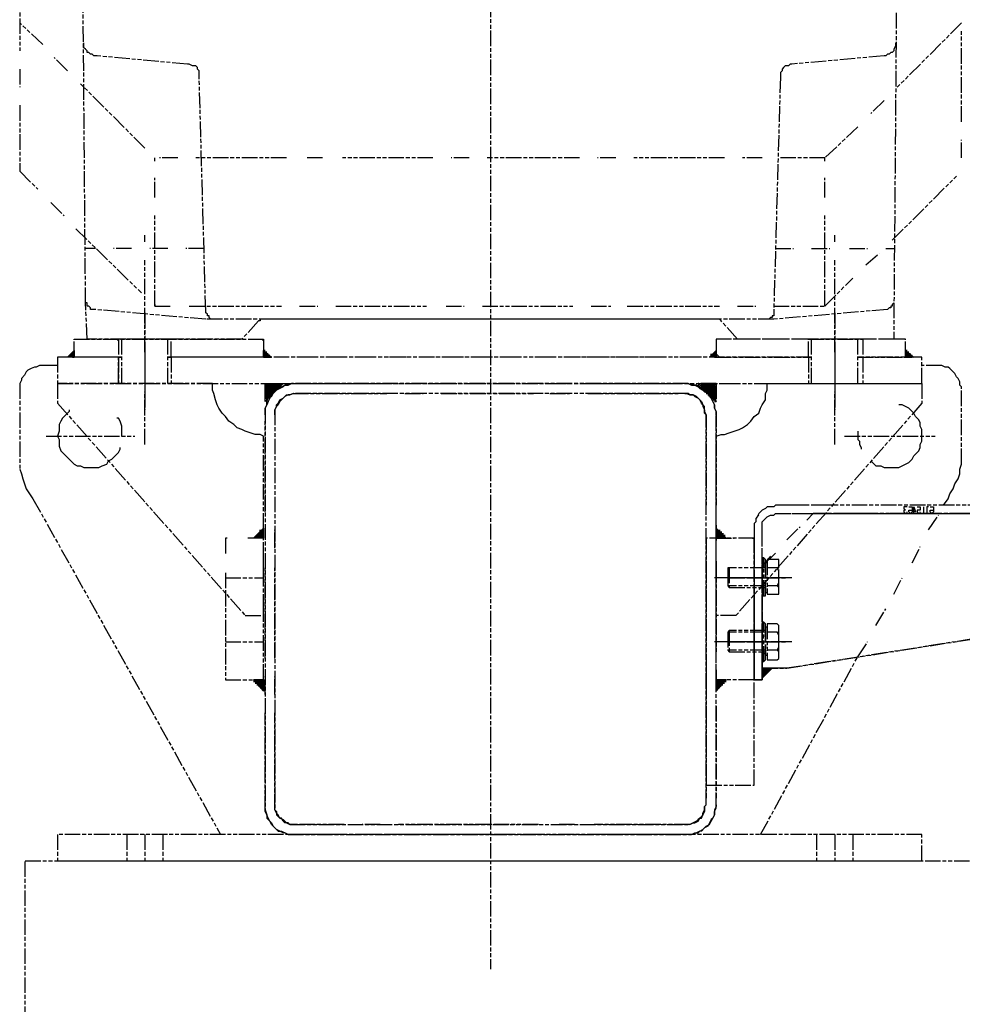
# Model space of a CAD drawing. Header units: millimetres. Extents: x -34725 to 178350, y -13707 to 126150.
# Tile 260 of 272: x 46702 to 47433, y 114395 to 115159. Entities that reach past the tile are written whole.
import ezdxf

# ---------------------------------------------------------------- set-up
doc = ezdxf.new("R2010")
doc.units = ezdxf.units.MM
doc.linetypes.add('AM_ISO09W050', pattern=[22.5, 12, -1.5, 3, -1.5, 3, -1.5])
doc.layers.add('AM_11', color=3, linetype='AM_ISO09W050', lineweight=25)

msp = doc.modelspace()

# ---------------------------------------------------------------- linework, layer by layer
at = {"layer": 'AM_11'}
for p, q in [((47066.896, 116050.261), (47066.896, 114422.395)), ((46706.191, 114506.467), (48621.896, 114506.467)), ((46706.191, 114156.467), (46706.191, 114506.467))]:
    msp.add_line(p, q, dxfattribs=at)
for points in [[(47383.455, 115411.467), (47379.625, 114939.182), (47378.349, 114937.906), (47378.349, 114936.63), (47377.072, 114936.63), (47377.072, 114935.353), (47375.796, 114935.353), (47374.519, 114934.077), (47286.445, 114926.418), (46846.071, 114926.418), (46759.273, 114934.077), (46756.72, 114934.077), (46756.72, 114935.353), (46755.443, 114936.63), (46754.167, 114936.63), (46754.167, 114937.906), (46754.167, 114939.182), (46752.89, 114939.182), (46749.061, 115411.467)], [(46743.955, 114897.06), (46743.955, 114911.101), (46890.747, 114911.101), (46890.747, 114897.06), (46816.713, 114897.06), (46819.266, 114897.06), (46819.266, 114911.101), (46778.419, 114911.101), (46778.419, 114897.06), (46780.972, 114897.06)], [(47313.25, 114897.06), (47313.25, 114911.101), (47355.373, 114911.101), (47355.373, 114897.06), (47351.543, 114897.06), (47388.56, 114897.06), (47388.56, 114911.101), (47241.769, 114911.101), (47241.769, 114897.06), (47315.803, 114897.06)], [(46743.955, 114897.06), (46738.85, 114897.06), (46743.955, 114902.166)], [(46740.126, 114898.336), (46740.126, 114897.06), (46740.126, 114898.336), (46740.126, 114897.06), (46740.126, 114898.336), (46740.126, 114897.06)], [(46741.402, 114897.06), (46741.402, 114898.336), (46741.402, 114897.06), (46741.402, 114899.613), (46741.402, 114897.06), (46741.402, 114899.613), (46741.402, 114897.06), (46741.402, 114899.613)], [(46741.402, 114899.613), (46741.402, 114897.06), (46741.402, 114899.613), (46741.402, 114897.06), (46741.402, 114899.613), (46741.402, 114897.06)], [(46742.679, 114897.06), (46742.679, 114900.889), (46742.679, 114897.06), (46742.679, 114900.889), (46742.679, 114897.06), (46742.679, 114900.889), (46742.679, 114897.06), (46742.679, 114900.889)], [(46892.023, 114902.166), (46890.747, 114902.166)], [(46892.023, 114902.166), (46890.747, 114902.166)], [(46890.747, 114897.06), (46890.747, 114902.166), (46897.129, 114897.06)], [(46892.023, 114900.889), (46890.747, 114900.889), (46892.023, 114900.889), (46890.747, 114900.889)], [(46890.747, 114900.889), (46892.023, 114900.889), (46890.747, 114900.889), (46892.023, 114900.889), (46890.747, 114900.889), (46893.299, 114900.889), (46890.747, 114900.889), (46893.299, 114900.889)], [(46893.299, 114899.613), (46890.747, 114899.613), (46893.299, 114899.613), (46890.747, 114899.613)], [(46894.576, 114899.613), (46890.747, 114899.613), (46894.576, 114899.613), (46890.747, 114899.613)], [(46894.576, 114899.613), (46890.747, 114899.613), (46894.576, 114899.613), (46890.747, 114899.613)], [(46890.747, 114898.336), (46894.576, 114898.336), (46890.747, 114898.336), (46894.576, 114898.336), (46890.747, 114898.336), (46895.852, 114898.336), (46890.747, 114898.336), (46895.852, 114898.336)], [(47241.769, 114897.06), (47236.663, 114897.06), (47241.769, 114902.166)], [(47237.94, 114897.06), (47237.94, 114899.613), (47237.94, 114897.06), (47237.94, 114899.613), (47237.94, 114897.06), (47237.94, 114899.613), (47237.94, 114897.06), (47237.94, 114899.613)], [(47237.94, 114898.336), (47237.94, 114897.06), (47237.94, 114898.336), (47237.94, 114897.06), (47237.94, 114898.336), (47237.94, 114897.06), (47237.94, 114898.336), (47237.94, 114897.06)], [(47239.216, 114899.613), (47239.216, 114897.06), (47239.216, 114899.613), (47239.216, 114897.06), (47239.216, 114899.613), (47239.216, 114897.06), (47239.216, 114899.613), (47239.216, 114897.06)], [(47240.493, 114897.06), (47240.493, 114900.889), (47240.493, 114897.06), (47240.493, 114900.889), (47240.493, 114897.06), (47240.493, 114900.889), (47240.493, 114897.06), (47240.493, 114900.889)], [(47389.837, 114902.166), (47388.56, 114902.166)], [(47388.56, 114897.06), (47388.56, 114902.166), (47394.943, 114897.06)], [(47389.837, 114900.889), (47388.56, 114900.889), (47389.837, 114900.889), (47388.56, 114900.889), (47389.837, 114900.889), (47388.56, 114900.889)], [(47388.56, 114900.889), (47389.837, 114900.889), (47388.56, 114900.889), (47389.837, 114900.889), (47388.56, 114900.889), (47389.837, 114900.889), (47388.56, 114900.889), (47391.113, 114900.889)], [(47391.113, 114899.613), (47388.56, 114899.613), (47391.113, 114899.613), (47388.56, 114899.613), (47391.113, 114899.613), (47388.56, 114899.613)], [(47392.39, 114899.613), (47388.56, 114899.613), (47392.39, 114899.613), (47388.56, 114899.613), (47392.39, 114899.613), (47388.56, 114899.613)], [(47388.56, 114898.336), (47392.39, 114898.336), (47388.56, 114898.336), (47392.39, 114898.336), (47388.56, 114898.336), (47392.39, 114898.336), (47388.56, 114898.336), (47393.666, 114898.336)], [(46731.191, 114897.06), (46731.191, 114876.637), (46778.419, 114876.637), (46778.419, 114897.06)], [(46895.852, 114897.06), (46890.747, 114897.06), (46895.852, 114897.06), (46890.747, 114897.06)], [(46897.129, 114897.06), (46890.747, 114897.06), (46897.129, 114897.06), (46890.747, 114897.06)], [(46897.129, 114897.06), (46890.747, 114897.06), (46897.129, 114897.06), (46890.747, 114897.06)], [(47401.325, 114897.06), (47355.373, 114897.06), (47355.373, 114876.637), (47401.325, 114876.637)], [(47393.666, 114897.06), (47388.56, 114897.06), (47393.666, 114897.06), (47388.56, 114897.06), (47393.666, 114897.06), (47388.56, 114897.06)], [(47393.666, 114897.06), (47388.56, 114897.06), (47393.666, 114897.06), (47388.56, 114897.06), (47393.666, 114897.06), (47388.56, 114897.06)], [(46731.191, 114876.637), (46731.191, 114861.319), (46876.706, 114696.658), (46890.747, 114696.658), (46890.747, 114835.79), (46888.194, 114837.067), (46884.364, 114837.067), (46880.535, 114838.343), (46876.706, 114839.62), (46874.153, 114840.896), (46870.323, 114842.173), (46867.771, 114844.725), (46863.941, 114847.278), (46861.388, 114851.108), (46858.835, 114853.661), (46856.283, 114857.49), (46855.006, 114860.043), (46853.73, 114863.872), (46852.453, 114868.978), (46851.177, 114871.531), (46851.177, 114876.637)], [(46892.023, 114876.637), (46906.064, 114876.637), (46892.023, 114862.596)], [(47241.769, 114852.384), (47241.769, 114854.937), (47240.493, 114857.49), (47240.493, 114860.043), (47239.216, 114862.596), (47237.94, 114865.149), (47236.663, 114866.425), (47235.387, 114868.978), (47232.834, 114870.254), (47230.281, 114872.807), (47229.005, 114874.084), (47226.452, 114875.36), (47222.622, 114875.36), (47220.07, 114876.637), (46912.446, 114876.637), (46909.893, 114875.36), (46907.34, 114875.36), (46906.064, 114874.084), (46903.511, 114872.807), (46900.958, 114871.531), (46898.405, 114870.254), (46897.129, 114867.702), (46895.852, 114865.149), (46894.576, 114862.596), (46893.299, 114860.043), (46892.023, 114857.49), (46892.023, 114546.037), (46893.299, 114542.208), (46893.299, 114539.655), (46894.576, 114538.379), (46897.129, 114535.826), (46898.405, 114533.273), (46899.682, 114531.996), (46902.235, 114529.443), (46904.787, 114529.443), (46907.34, 114528.167), (46909.893, 114526.891), (47222.622, 114526.891), (47225.175, 114528.167), (47227.728, 114528.167), (47229.005, 114529.443), (47231.558, 114530.72), (47234.11, 114533.273), (47236.663, 114534.549), (47237.94, 114537.102), (47239.216, 114539.655), (47240.493, 114542.208), (47240.493, 114544.761), (47241.769, 114547.314)], [(46897.129, 114876.637), (46897.129, 114868.978), (46897.129, 114876.637), (46897.129, 114867.702)], [(46898.405, 114876.637), (46898.405, 114870.254), (46898.405, 114876.637), (46898.405, 114868.978)], [(46904.787, 114875.36), (46904.787, 114876.637)], [(47241.769, 114876.637), (47241.769, 114862.596), (47227.728, 114876.637)], [(47401.325, 114876.637), (47401.325, 114861.319), (47257.086, 114696.658), (47241.769, 114696.658), (47241.769, 114835.79), (47245.598, 114837.067), (47248.151, 114837.067), (47251.981, 114838.343), (47255.81, 114839.62), (47259.639, 114840.896), (47262.192, 114842.173), (47266.022, 114844.725), (47268.574, 114847.278), (47271.127, 114851.108), (47274.957, 114853.661), (47276.233, 114857.49), (47277.51, 114860.043), (47280.062, 114863.872), (47280.062, 114868.978), (47281.339, 114871.531), (47281.339, 114876.637)], [(47234.11, 114852.384), (47232.834, 114853.661), (47232.834, 114856.213), (47232.834, 114858.766), (47231.558, 114860.043), (47230.281, 114861.319), (47229.005, 114863.872), (47227.728, 114865.149), (47226.452, 114866.425), (47223.899, 114867.702), (47221.346, 114867.702), (47220.07, 114868.978), (46913.723, 114868.978), (46911.17, 114867.702), (46909.893, 114867.702), (46907.34, 114866.425), (46906.064, 114865.149), (46904.787, 114863.872), (46903.511, 114862.596), (46902.235, 114860.043), (46900.958, 114858.766), (46899.682, 114856.213), (46899.682, 114546.037), (46900.958, 114544.761), (46900.958, 114542.208), (46902.235, 114540.931), (46903.511, 114539.655), (46906.064, 114538.379), (46907.34, 114537.102), (46908.617, 114535.826), (46911.17, 114534.549), (47221.346, 114534.549), (47223.899, 114535.826), (47225.175, 114535.826), (47227.728, 114537.102), (47229.005, 114539.655), (47230.281, 114539.655), (47231.558, 114542.208), (47231.558, 114543.484), (47232.834, 114546.037), (47232.834, 114548.59), (47234.11, 114549.867)], [(47229.005, 114874.084), (47241.769, 114874.084), (47229.005, 114874.084), (47241.769, 114874.084)], [(47230.281, 114872.807), (47241.769, 114872.807), (47230.281, 114872.807), (47241.769, 114872.807)], [(47231.558, 114871.531), (47241.769, 114871.531), (47231.558, 114871.531), (47241.769, 114871.531)], [(47271.127, 114646.876), (47277.51, 114646.876), (47277.51, 114765.586), (47277.51, 114769.415), (47278.786, 114770.692), (47280.062, 114771.968), (47281.339, 114773.245), (47283.892, 114774.521), (47286.445, 114774.521), (47287.721, 114775.797), (48011.466, 114775.797), (48011.466, 114782.18), (47287.721, 114782.18), (47286.445, 114780.903), (47281.339, 114780.903), (47280.062, 114779.627), (47277.51, 114778.35), (47276.233, 114777.074), (47274.957, 114775.797), (47273.68, 114773.245), (47272.404, 114771.968), (47272.404, 114769.415), (47271.127, 114768.139)], [(47360.479, 114775.797), (47345.161, 114775.797)], [(47388.56, 114775.797), (47374.519, 114775.797)], [(47416.642, 114775.797), (47402.601, 114775.797)], [(47444.724, 114775.797), (47430.683, 114775.797)], [(46890.747, 114756.651), (46883.088, 114756.651), (46890.747, 114764.309)], [(46889.47, 114763.033), (46889.47, 114756.651), (46889.47, 114763.033), (46889.47, 114756.651), (46889.47, 114763.033), (46889.47, 114756.651), (46889.47, 114763.033), (46889.47, 114756.651)], [(47241.769, 114756.651), (47249.428, 114756.651), (47241.769, 114764.309)], [(47243.046, 114756.651), (47243.046, 114763.033), (47243.046, 114756.651), (47243.046, 114763.033)], [(47243.046, 114763.033), (47243.046, 114756.651), (47243.046, 114763.033), (47243.046, 114756.651)], [(47234.11, 114756.651), (47234.11, 114565.184), (47271.127, 114565.184), (47271.127, 114756.651)], [(47248.151, 114757.927), (47248.151, 114756.651), (47248.151, 114757.927), (47248.151, 114756.651), (47248.151, 114757.927), (47248.151, 114756.651), (47248.151, 114757.927), (47248.151, 114756.651), (47248.151, 114757.927), (47248.151, 114756.651)], [(47280.062, 114718.357), (47280.062, 114717.081), (47280.062, 114714.528), (47281.339, 114714.528), (47281.339, 114713.252), (47288.998, 114713.252), (47290.274, 114713.252), (47290.274, 114714.528), (47290.274, 114715.804), (47290.274, 114740.057), (47288.998, 114740.057), (47281.339, 114740.057), (47281.339, 114737.504), (47280.062, 114737.504), (47280.062, 114734.951), (47280.062, 114733.675), (47250.704, 114733.675), (47250.704, 114726.016), (47250.704, 114719.634), (47251.981, 114718.357)], [(47277.51, 114741.333), (47277.51, 114711.975), (47278.786, 114711.975), (47280.062, 114711.975), (47280.062, 114740.057), (47278.786, 114741.333)], [(47288.998, 114713.252), (47290.274, 114713.252), (47290.274, 114714.528), (47290.274, 114715.804), (47290.274, 114718.357), (47288.998, 114719.634), (47290.274, 114722.187), (47290.274, 114731.122), (47288.998, 114733.675), (47290.274, 114733.675), (47290.274, 114734.951), (47290.274, 114736.228), (47290.274, 114740.057), (47288.998, 114740.057), (47281.339, 114740.057), (47281.339, 114713.252)], [(47296.656, 114726.016), (47251.981, 114726.016)], [(47277.51, 114691.552), (47277.51, 114660.917), (47278.786, 114660.917), (47280.062, 114662.194), (47280.062, 114690.276), (47278.786, 114691.552)], [(47280.062, 114668.576), (47280.062, 114667.3), (47280.062, 114666.023), (47281.339, 114666.023), (47281.339, 114662.194), (47288.998, 114662.194), (47290.274, 114663.47), (47290.274, 114688.999), (47288.998, 114690.276), (47281.339, 114690.276), (47281.339, 114687.723), (47280.062, 114687.723), (47280.062, 114685.17), (47251.981, 114685.17), (47250.704, 114683.893), (47250.704, 114669.852), (47251.981, 114668.576)], [(47288.998, 114662.194), (47290.274, 114663.47), (47290.274, 114664.747), (47290.274, 114666.023), (47290.274, 114667.3), (47290.274, 114668.576), (47288.998, 114669.852), (47290.274, 114672.405), (47290.274, 114681.34), (47288.998, 114683.893), (47290.274, 114683.893), (47290.274, 114685.17), (47290.274, 114686.446), (47290.274, 114688.999), (47288.998, 114690.276), (47281.339, 114690.276), (47281.339, 114662.194)], [(47251.981, 114676.235), (47296.656, 114676.235)], [(47277.51, 114655.812), (47277.51, 114648.153), (47285.168, 114655.812)], [(47283.892, 114654.535), (47277.51, 114654.535), (47283.892, 114654.535), (47277.51, 114654.535), (47283.892, 114654.535), (47277.51, 114654.535)], [(46890.747, 114646.876), (46890.747, 114637.941), (46883.088, 114646.876)], [(47241.769, 114646.876), (47241.769, 114637.941), (47249.428, 114646.876)], [(47282.615, 114653.259), (47277.51, 114653.259), (47282.615, 114653.259), (47277.51, 114653.259), (47282.615, 114653.259), (47277.51, 114653.259)], [(47281.339, 114651.982), (47277.51, 114651.982), (47281.339, 114651.982), (47277.51, 114651.982), (47281.339, 114651.982), (47277.51, 114651.982)], [(47280.062, 114650.706), (47277.51, 114650.706), (47280.062, 114650.706), (47277.51, 114650.706), (47280.062, 114650.706), (47277.51, 114650.706)], [(47278.786, 114649.429), (47277.51, 114649.429), (47278.786, 114649.429), (47277.51, 114649.429), (47278.786, 114649.429), (47277.51, 114649.429)], [(46890.747, 114645.6), (46884.364, 114645.6), (46890.747, 114645.6), (46884.364, 114645.6), (46890.747, 114645.6), (46884.364, 114645.6), (46890.747, 114645.6), (46883.088, 114645.6)], [(46890.747, 114644.324), (46885.641, 114644.324), (46890.747, 114644.324), (46885.641, 114644.324), (46890.747, 114644.324), (46885.641, 114644.324), (46890.747, 114644.324), (46884.364, 114644.324)], [(46890.747, 114643.047), (46886.917, 114643.047), (46890.747, 114643.047), (46886.917, 114643.047), (46890.747, 114643.047), (46886.917, 114643.047), (46890.747, 114643.047), (46885.641, 114643.047)], [(46890.747, 114641.771), (46888.194, 114641.771), (46890.747, 114641.771), (46888.194, 114641.771), (46890.747, 114641.771), (46888.194, 114641.771), (46890.747, 114641.771), (46886.917, 114641.771)], [(47241.769, 114645.6), (47248.151, 114645.6), (47241.769, 114645.6), (47249.428, 114645.6), (47241.769, 114645.6), (47249.428, 114645.6)], [(47248.151, 114645.6), (47241.769, 114645.6), (47248.151, 114645.6), (47241.769, 114645.6)], [(47248.151, 114644.324), (47241.769, 114644.324), (47248.151, 114644.324), (47241.769, 114644.324)], [(47246.875, 114643.047), (47241.769, 114643.047), (47246.875, 114643.047), (47241.769, 114643.047)], [(47245.598, 114641.771), (47241.769, 114641.771), (47245.598, 114641.771), (47241.769, 114641.771)], [(47244.322, 114640.494), (47241.769, 114640.494), (47244.322, 114640.494), (47241.769, 114640.494)], [(47243.046, 114639.218), (47241.769, 114639.218), (47243.046, 114639.218), (47241.769, 114639.218)], [(46731.191, 114526.891), (46731.191, 114506.467), (47401.325, 114506.467), (47401.325, 114526.891)]]:
    msp.add_lwpolyline(points, close=True, dxfattribs=at)
for points in [[(46701.833, 115204.683), (46701.833, 115134.479)], [(46719.703, 115139.584), (46701.833, 115156.178)], [(47431.96, 115156.178), (47382.178, 115106.397)], [(47431.96, 115079.591), (47431.96, 115149.796)], [(46852.453, 114926.418), (46851.177, 114926.418), (46849.9, 114926.418), (46848.624, 114927.694), (46848.624, 114928.971), (46847.347, 114928.971), (46847.347, 114930.247), (46846.071, 114931.524), (46846.071, 114932.8), (46840.965, 115114.056), (46840.965, 115119.161), (46839.689, 115120.438), (46839.689, 115121.714), (46838.412, 115122.991), (46835.859, 115122.991), (46833.306, 115124.267), (46832.03, 115124.267), (46761.826, 115130.649), (46759.273, 115130.649), (46757.996, 115131.926), (46756.72, 115131.926), (46755.443, 115133.202), (46754.167, 115133.202), (46754.167, 115134.479), (46752.89, 115135.755), (46751.614, 115137.032), (46751.614, 115140.861)], [(47380.902, 115140.861), (47380.902, 115139.584), (47380.902, 115138.308), (47379.625, 115135.755), (47379.625, 115134.479), (47378.349, 115133.202), (47377.072, 115133.202), (47375.796, 115131.926), (47374.519, 115131.926), (47373.243, 115130.649), (47371.967, 115130.649), (47300.486, 115124.267), (47299.209, 115124.267), (47297.933, 115122.991), (47295.38, 115122.991), (47294.103, 115121.714), (47292.827, 115120.438), (47292.827, 115119.161), (47291.55, 115117.885), (47291.55, 115114.056), (47286.445, 114932.8), (47286.445, 114928.971), (47285.168, 114928.971), (47285.168, 114927.694), (47283.892, 114927.694), (47282.615, 114926.418), (47280.062, 114926.418)], [(46738.85, 115119.161), (46728.638, 115129.373)], [(46701.833, 115120.438), (46701.833, 115106.397)], [(46798.842, 115059.168), (46749.061, 115108.95)], [(47371.967, 115096.185), (47361.755, 115085.974)], [(46701.833, 115092.356), (46701.833, 115041.298), (46715.873, 115027.257)], [(47351.543, 115075.762), (47326.015, 115051.51), (47291.55, 115051.51)], [(47431.96, 115051.51), (47431.96, 115065.551)], [(46806.501, 115048.957), (46806.501, 115051.51)], [(46824.371, 115051.51), (46810.33, 115051.51)], [(46908.617, 115051.51), (46838.412, 115051.51)], [(46936.699, 115051.51), (46923.934, 115051.51)], [(47022.22, 115051.51), (46952.016, 115051.51)], [(47050.302, 115051.51), (47036.261, 115051.51)], [(47135.824, 115051.51), (47064.343, 115051.51)], [(47163.906, 115051.51), (47149.865, 115051.51)], [(47248.151, 115051.51), (47177.947, 115051.51)], [(47277.51, 115051.51), (47262.192, 115051.51)], [(47326.015, 115048.957), (47326.015, 115051.51)], [(46806.501, 115020.875), (46806.501, 115036.192)], [(47326.015, 115020.875), (47326.015, 115036.192)], [(47378.349, 114987.687), (47428.13, 115037.469)], [(46726.085, 115017.046), (46736.297, 115006.834)], [(46806.501, 114936.63), (46806.501, 115006.834)], [(47326.015, 114936.63), (47326.015, 115006.834)], [(46745.232, 114996.623), (46796.29, 114946.841)], [(46798.842, 114986.411), (46798.842, 114991.517)], [(47333.673, 114986.411), (47333.673, 114991.517)], [(46760.549, 114981.305), (46752.89, 114981.305)], [(46788.631, 114981.305), (46774.59, 114981.305)], [(46816.713, 114981.305), (46802.672, 114981.305)], [(46844.794, 114981.305), (46830.754, 114981.305)], [(47287.721, 114981.305), (47301.762, 114981.305)], [(47315.803, 114981.305), (47329.844, 114981.305)], [(47345.161, 114981.305), (47359.202, 114981.305)], [(47357.926, 114968.541), (47368.137, 114977.476)], [(47373.243, 114981.305), (47379.625, 114981.305)], [(46798.842, 114900.889), (46798.842, 114972.37)], [(47333.673, 114900.889), (47333.673, 114972.37)], [(47286.445, 114936.63), (47326.015, 114936.63), (47347.714, 114958.329)], [(47379.625, 114939.182), (47379.625, 114911.101), (47258.363, 114911.101), (47245.598, 114925.142), (47244.322, 114926.418), (46888.194, 114926.418), (46888.194, 114925.142), (46886.917, 114925.142), (46874.153, 114911.101), (46754.167, 114911.101), (46752.89, 114939.182)], [(46806.501, 114937.906), (46806.501, 114936.63), (46819.266, 114936.63)], [(46833.306, 114936.63), (46904.787, 114936.63)], [(46918.828, 114936.63), (46932.869, 114936.63)], [(46946.91, 114936.63), (47017.115, 114936.63)], [(47032.432, 114936.63), (47046.473, 114936.63)], [(47060.514, 114936.63), (47130.718, 114936.63)], [(47144.759, 114936.63), (47160.077, 114936.63)], [(47172.841, 114936.63), (47244.322, 114936.63)], [(47258.363, 114936.63), (47272.404, 114936.63)], [(46798.842, 114931.524), (46798.842, 114897.06), (46798.842, 114856.213)], [(47333.673, 114931.524), (47333.673, 114897.06), (47333.673, 114856.213)], [(46778.419, 114909.824), (46777.143, 114911.101)], [(46780.972, 114876.637), (46780.972, 114911.101)], [(46816.713, 114876.637), (46816.713, 114911.101)], [(46890.747, 114909.824), (46889.47, 114911.101)], [(47315.803, 114876.637), (47315.803, 114911.101)], [(47351.543, 114876.637), (47351.543, 114911.101)], [(46740.126, 114898.336), (46740.126, 114897.06), (46740.126, 114898.336), (46740.126, 114897.06), (46740.126, 114898.336), (46740.126, 114897.06), (46740.126, 114898.336), (46740.126, 114897.06)], [(46741.402, 114897.06), (46741.402, 114899.613), (46741.402, 114897.06), (46741.402, 114899.613), (46741.402, 114897.06), (46741.402, 114899.613), (46741.402, 114897.06), (46741.402, 114899.613)], [(46741.402, 114899.613), (46741.402, 114897.06), (46741.402, 114899.613)], [(46742.679, 114900.889), (46742.679, 114897.06), (46742.679, 114900.889), (46742.679, 114897.06), (46742.679, 114900.889), (46742.679, 114897.06), (46743.955, 114897.06), (46743.955, 114900.889), (46743.955, 114897.06), (46743.955, 114902.166), (46743.955, 114897.06), (46743.955, 114902.166)], [(46742.679, 114899.613), (46742.679, 114897.06), (46742.679, 114899.613)], [(46892.023, 114900.889), (46890.747, 114900.889), (46892.023, 114900.889), (46890.747, 114900.889)], [(46894.576, 114899.613), (46890.747, 114899.613), (46894.576, 114899.613), (46890.747, 114899.613), (46893.299, 114899.613), (46890.747, 114899.613), (46893.299, 114899.613), (46890.747, 114899.613), (46893.299, 114899.613), (46890.747, 114899.613), (46893.299, 114899.613)], [(46890.747, 114898.336), (46895.852, 114898.336), (46890.747, 114898.336), (46895.852, 114898.336), (46890.747, 114898.336), (46895.852, 114898.336), (46890.747, 114898.336), (46895.852, 114898.336)], [(47237.94, 114898.336), (47237.94, 114897.06), (47237.94, 114898.336), (47237.94, 114897.06), (47237.94, 114898.336), (47237.94, 114897.06), (47237.94, 114898.336), (47237.94, 114897.06)], [(47239.216, 114897.06), (47239.216, 114899.613), (47239.216, 114897.06), (47239.216, 114899.613), (47239.216, 114897.06), (47239.216, 114899.613), (47239.216, 114897.06), (47239.216, 114899.613)], [(47240.493, 114900.889), (47240.493, 114897.06), (47240.493, 114900.889), (47240.493, 114897.06), (47240.493, 114900.889), (47240.493, 114897.06), (47240.493, 114900.889), (47240.493, 114897.06), (47241.769, 114897.06), (47241.769, 114902.166), (47241.769, 114897.06), (47241.769, 114902.166)], [(47244.322, 114897.06), (47241.769, 114899.613)], [(47388.56, 114902.166), (47388.56, 114902.166)], [(47388.56, 114902.166), (47388.56, 114902.166)], [(47389.837, 114900.889), (47388.56, 114900.889)], [(47392.39, 114899.613), (47388.56, 114899.613), (47391.113, 114899.613), (47388.56, 114899.613), (47391.113, 114899.613), (47388.56, 114899.613), (47391.113, 114899.613), (47388.56, 114899.613), (47391.113, 114899.613)], [(47392.39, 114899.613), (47388.56, 114899.613), (47392.39, 114899.613)], [(47388.56, 114898.336), (47393.666, 114898.336), (47388.56, 114898.336), (47393.666, 114898.336), (47388.56, 114898.336), (47393.666, 114898.336), (47388.56, 114898.336), (47393.666, 114898.336)], [(46731.191, 114890.678), (46722.256, 114890.678), (46719.703, 114890.678), (46717.15, 114890.678), (46714.597, 114889.401), (46713.321, 114889.401), (46710.768, 114888.125), (46708.215, 114886.848), (46706.938, 114885.572), (46705.662, 114883.019), (46703.109, 114880.466), (46703.109, 114879.19), (46701.833, 114876.637), (46701.833, 114810.261), (46703.109, 114806.432), (46704.385, 114802.603), (46705.662, 114798.773), (46706.938, 114794.944), (46709.491, 114791.115), (46712.044, 114787.285), (46857.559, 114526.891)], [(46780.972, 114897.06), (46731.191, 114897.06), (46731.191, 114876.637), (47401.325, 114876.637), (47401.325, 114897.06), (47351.543, 114897.06)], [(46738.85, 114897.06), (46738.85, 114897.06)], [(46738.85, 114897.06), (46738.85, 114897.06)], [(46738.85, 114897.06), (46738.85, 114897.06)], [(46740.126, 114897.06), (46740.126, 114897.06)], [(46778.419, 114897.06), (46778.419, 114876.637)], [(47315.803, 114897.06), (46816.713, 114897.06)], [(46819.266, 114897.06), (46819.266, 114897.06)], [(46819.266, 114897.06), (46819.266, 114876.637)], [(46888.194, 114897.06), (46874.153, 114897.06)], [(46897.129, 114897.06), (46890.747, 114897.06), (46897.129, 114897.06)], [(46892.023, 114897.06), (46892.023, 114897.06)], [(46973.716, 114897.06), (46902.235, 114897.06)], [(47001.797, 114897.06), (46987.756, 114897.06)], [(47086.043, 114897.06), (47015.838, 114897.06)], [(47115.401, 114897.06), (47101.36, 114897.06)], [(47199.646, 114897.06), (47129.442, 114897.06)], [(47229.005, 114897.06), (47213.687, 114897.06)], [(47236.663, 114897.06), (47236.663, 114897.06)], [(47236.663, 114897.06), (47236.663, 114897.06)], [(47236.663, 114897.06), (47236.663, 114897.06)], [(47236.663, 114897.06), (47236.663, 114897.06)], [(47236.663, 114897.06), (47236.663, 114897.06)], [(47236.663, 114897.06), (47236.663, 114897.06)], [(47236.663, 114897.06), (47236.663, 114897.06)], [(47236.663, 114897.06), (47236.663, 114897.06)], [(47313.25, 114897.06), (47313.25, 114876.637)], [(47355.373, 114897.06), (47355.373, 114876.637)], [(47393.666, 114897.06), (47388.56, 114897.06), (47393.666, 114897.06)], [(47389.837, 114897.06), (47389.837, 114897.06)], [(47417.919, 114782.18), (47421.748, 114787.285), (47423.024, 114791.115), (47425.577, 114794.944), (47426.854, 114798.773), (47429.407, 114802.603), (47430.683, 114806.432), (47430.683, 114810.261), (47431.96, 114814.091), (47431.96, 114874.084), (47430.683, 114875.36), (47430.683, 114877.913), (47429.407, 114880.466), (47428.13, 114881.742), (47426.854, 114884.295), (47425.577, 114885.572), (47423.024, 114888.125), (47421.748, 114889.401), (47419.195, 114889.401), (47416.642, 114890.678), (47401.325, 114890.678)], [(46798.842, 114886.848), (46798.842, 114861.319)], [(47333.673, 114886.848), (47333.673, 114861.319)], [(46892.023, 114863.872), (46892.023, 114876.637), (46892.023, 114862.596), (46892.023, 114876.637), (46892.023, 114862.596)], [(46892.023, 114862.596), (46892.023, 114876.637), (46892.023, 114862.596)], [(46892.023, 114852.384), (46892.023, 114854.937), (46892.023, 114857.49), (46893.299, 114860.043), (46893.299, 114862.596), (46894.576, 114865.149), (46897.129, 114866.425), (46898.405, 114868.978), (46899.682, 114870.254), (46902.235, 114872.807), (46904.787, 114874.084), (46907.34, 114875.36), (46909.893, 114875.36), (46912.446, 114876.637), (46986.48, 114876.637)], [(46892.023, 114875.36), (46892.023, 114875.36)], [(46893.299, 114865.149), (46893.299, 114876.637), (46893.299, 114863.872), (46893.299, 114876.637), (46893.299, 114863.872)], [(46893.299, 114863.872), (46893.299, 114876.637), (46893.299, 114863.872)], [(46894.576, 114866.425), (46894.576, 114876.637), (46894.576, 114865.149), (46894.576, 114876.637), (46894.576, 114865.149)], [(46894.576, 114865.149), (46894.576, 114876.637), (46894.576, 114865.149)], [(46895.852, 114867.702), (46895.852, 114876.637), (46895.852, 114866.425), (46895.852, 114876.637), (46895.852, 114866.425)], [(46895.852, 114866.425), (46895.852, 114876.637), (46895.852, 114866.425)], [(46897.129, 114868.978), (46897.129, 114876.637), (46897.129, 114868.978)], [(46897.129, 114876.637), (46897.129, 114867.702)], [(46897.129, 114867.702), (46897.129, 114876.637), (46897.129, 114867.702)], [(46898.405, 114870.254), (46898.405, 114876.637), (46898.405, 114870.254)], [(46899.682, 114870.254), (46899.682, 114876.637), (46899.682, 114870.254), (46899.682, 114876.637), (46899.682, 114871.531)], [(46899.682, 114870.254), (46899.682, 114876.637), (46899.682, 114870.254)], [(46900.958, 114871.531), (46900.958, 114876.637), (46900.958, 114871.531), (46900.958, 114876.637), (46900.958, 114872.807)], [(46900.958, 114871.531), (46900.958, 114876.637), (46900.958, 114871.531)], [(46902.235, 114872.807), (46902.235, 114876.637), (46902.235, 114872.807), (46902.235, 114876.637), (46902.235, 114874.084)], [(46902.235, 114872.807), (46902.235, 114876.637), (46902.235, 114872.807)], [(46903.511, 114874.084), (46903.511, 114876.637), (46903.511, 114874.084), (46903.511, 114876.637), (46903.511, 114875.36)], [(46903.511, 114874.084), (46903.511, 114876.637), (46903.511, 114874.084)], [(46904.787, 114875.36), (46904.787, 114876.637), (46904.787, 114875.36), (46904.787, 114876.637), (46918.828, 114876.637)], [(46906.064, 114876.637), (46906.064, 114876.637)], [(46932.869, 114876.637), (47004.35, 114876.637)], [(47000.521, 114876.637), (47014.562, 114876.637)], [(47018.391, 114876.637), (47032.432, 114876.637)], [(47028.603, 114876.637), (47100.084, 114876.637)], [(47046.473, 114876.637), (47116.677, 114876.637)], [(47112.848, 114876.637), (47128.165, 114876.637)], [(47142.206, 114876.637), (47212.411, 114876.637)], [(47217.517, 114876.637), (47220.07, 114876.637), (47222.622, 114875.36), (47225.175, 114875.36), (47227.728, 114874.084), (47229.005, 114872.807), (47231.558, 114871.531), (47234.11, 114870.254), (47236.663, 114867.702), (47237.94, 114865.149), (47239.216, 114862.596), (47240.493, 114860.043), (47240.493, 114857.49), (47241.769, 114854.937), (47241.769, 114782.18)], [(47227.728, 114876.637), (47241.769, 114876.637), (47227.728, 114876.637)], [(47229.005, 114875.36), (47241.769, 114875.36), (47229.005, 114875.36), (47241.769, 114875.36), (47227.728, 114875.36)], [(47229.005, 114875.36), (47241.769, 114875.36), (47229.005, 114875.36)], [(47240.493, 114875.36), (47240.493, 114875.36)], [(47244.322, 114876.637), (47258.363, 114876.637)], [(46798.842, 114829.408), (46798.842, 114870.254)], [(46899.682, 114852.384), (46899.682, 114853.661), (46899.682, 114856.213), (46900.958, 114858.766), (46900.958, 114860.043), (46902.235, 114861.319), (46903.511, 114863.872), (46906.064, 114865.149), (46907.34, 114866.425), (46908.617, 114867.702), (46911.17, 114867.702), (46913.723, 114868.978), (46986.48, 114868.978)], [(47000.521, 114868.978), (47014.562, 114868.978)], [(47028.603, 114868.978), (47100.084, 114868.978)], [(47112.848, 114868.978), (47128.165, 114868.978)], [(47142.206, 114868.978), (47212.411, 114868.978)], [(47217.517, 114868.978), (47218.793, 114868.978), (47221.346, 114867.702), (47223.899, 114867.702), (47225.175, 114866.425), (47227.728, 114865.149), (47229.005, 114863.872), (47230.281, 114862.596), (47231.558, 114860.043), (47231.558, 114858.766), (47232.834, 114856.213), (47232.834, 114854.937), (47234.11, 114852.384), (47234.11, 114782.18)], [(47230.281, 114874.084), (47241.769, 114874.084), (47230.281, 114874.084)], [(47231.558, 114872.807), (47241.769, 114872.807), (47231.558, 114872.807)], [(47232.834, 114871.531), (47241.769, 114871.531), (47232.834, 114871.531)], [(47241.769, 114870.254), (47232.834, 114870.254), (47241.769, 114870.254), (47232.834, 114870.254), (47241.769, 114870.254), (47234.11, 114870.254), (47241.769, 114870.254), (47234.11, 114870.254)], [(47234.11, 114870.254), (47241.769, 114870.254), (47234.11, 114870.254)], [(47234.11, 114868.978), (47241.769, 114868.978), (47235.387, 114868.978), (47241.769, 114868.978), (47235.387, 114868.978)], [(47235.387, 114868.978), (47241.769, 114868.978), (47235.387, 114868.978)], [(47235.387, 114867.702), (47241.769, 114867.702), (47236.663, 114867.702), (47241.769, 114867.702), (47236.663, 114867.702)], [(47236.663, 114867.702), (47241.769, 114867.702), (47236.663, 114867.702)], [(47333.673, 114829.408), (47333.673, 114870.254)], [(47236.663, 114866.425), (47241.769, 114866.425), (47237.94, 114866.425), (47241.769, 114866.425), (47237.94, 114866.425)], [(47237.94, 114866.425), (47241.769, 114866.425), (47237.94, 114866.425)], [(47237.94, 114865.149), (47241.769, 114865.149), (47237.94, 114865.149), (47241.769, 114865.149), (47239.216, 114865.149), (47241.769, 114865.149), (47239.216, 114865.149)], [(47239.216, 114863.872), (47241.769, 114863.872), (47239.216, 114863.872), (47241.769, 114863.872), (47240.493, 114863.872), (47241.769, 114863.872), (47240.493, 114863.872)], [(47241.769, 114862.596), (47240.493, 114862.596)], [(47241.769, 114862.596), (47240.493, 114862.596), (47241.769, 114862.596)], [(47241.769, 114862.596), (47241.769, 114862.596)], [(47241.769, 114862.596), (47241.769, 114862.596)], [(47394.943, 114853.661), (47393.666, 114854.937), (47391.113, 114857.49), (47388.56, 114858.766), (47386.007, 114860.043), (47383.455, 114860.043)], [(46738.85, 114853.661), (46736.297, 114851.108), (46735.02, 114849.831), (46733.744, 114847.278), (46732.467, 114844.725), (46732.467, 114839.62), (46731.191, 114835.79), (46732.467, 114833.237), (46732.467, 114828.132), (46733.744, 114824.302), (46736.297, 114821.749), (46737.573, 114820.473), (46740.126, 114817.92), (46741.402, 114816.644), (46743.955, 114814.091), (46746.508, 114812.814), (46749.061, 114812.814), (46751.614, 114811.538), (46763.102, 114811.538), (46765.655, 114812.814), (46769.484, 114814.091), (46770.761, 114816.644)], [(46740.126, 114856.213), (46740.126, 114854.937), (46738.85, 114853.661)], [(47361.755, 114816.644), (47364.308, 114814.091), (47365.584, 114812.814), (47369.414, 114812.814), (47371.967, 114811.538), (47383.455, 114811.538), (47386.007, 114812.814), (47388.56, 114814.091), (47391.113, 114815.367), (47393.666, 114817.92), (47394.943, 114820.473), (47396.219, 114821.749), (47398.772, 114824.302), (47400.048, 114826.855), (47400.048, 114829.408), (47401.325, 114831.961), (47401.325, 114840.896), (47400.048, 114843.449), (47400.048, 114846.002), (47398.772, 114848.555), (47396.219, 114851.108), (47394.943, 114853.661)], [(46780.972, 114835.79), (46780.972, 114839.62), (46780.972, 114840.896), (46780.972, 114843.449), (46779.696, 114847.278), (46778.419, 114849.831), (46777.143, 114849.831)], [(46892.023, 114777.074), (46892.023, 114847.278)], [(47351.543, 114839.62), (47351.543, 114835.79), (47351.543, 114833.237), (47352.82, 114831.961), (47352.82, 114829.408), (47354.096, 114826.855), (47354.096, 114825.579)], [(46722.256, 114835.79), (46791.184, 114835.79)], [(47341.332, 114835.79), (47411.536, 114835.79)], [(46770.761, 114816.644), (46773.314, 114817.92), (46774.59, 114819.197), (46777.143, 114821.749), (46778.419, 114823.026), (46779.696, 114825.579), (46779.696, 114826.855)], [(47283.892, 114742.61), (47277.51, 114734.951), (47277.51, 114655.812), (47296.656, 114655.812), (47929.773, 114755.374), (47929.773, 114775.797), (47929.773, 114755.374), (47296.656, 114655.812), (47277.51, 114655.812), (47277.51, 114722.187), (47277.51, 114646.876), (47271.127, 114646.876), (47271.127, 114715.804), (47271.127, 114646.876), (47241.769, 114646.876), (47241.769, 114697.934)], [(47301.762, 114782.18), (47287.721, 114782.18)], [(47300.486, 114775.797), (47314.527, 114775.797)], [(47311.974, 114770.692), (47317.079, 114775.797), (47929.773, 114775.797), (47324.738, 114775.797), (48011.466, 114775.797), (48011.466, 114782.18), (47329.844, 114782.18)], [(47329.844, 114782.18), (47315.803, 114782.18)], [(47324.738, 114775.797), (47317.079, 114775.797), (47331.12, 114775.797), (47317.079, 114775.797)], [(47389.837, 114780.903), (47388.56, 114780.903), (47387.284, 114780.903), (47387.284, 114779.627), (47388.56, 114778.35), (47387.284, 114778.35), (47387.284, 114777.074), (47388.56, 114775.797), (47389.837, 114775.797), (47389.837, 114777.074)], [(47391.113, 114780.903), (47392.39, 114780.903), (47393.666, 114780.903), (47393.666, 114777.074), (47392.39, 114775.797), (47391.113, 114777.074), (47391.113, 114778.35), (47392.39, 114778.35), (47393.666, 114778.35)], [(47394.943, 114775.797), (47394.943, 114780.903), (47396.219, 114777.074), (47393.666, 114777.074)], [(47397.495, 114780.903), (47400.048, 114780.903), (47400.048, 114778.35), (47397.495, 114778.35), (47397.495, 114777.074), (47398.772, 114775.797), (47400.048, 114775.797), (47400.048, 114777.074)], [(47402.601, 114780.903), (47402.601, 114775.797)], [(47406.431, 114780.903), (47405.154, 114780.903), (47405.154, 114775.797)], [(47407.707, 114780.903), (47408.983, 114780.903), (47410.26, 114780.903), (47410.26, 114777.074), (47408.983, 114775.797), (47407.707, 114777.074), (47407.707, 114778.35), (47408.983, 114778.35), (47410.26, 114778.35)], [(47274.957, 114774.521), (47273.68, 114773.245), (47272.404, 114771.968), (47272.404, 114769.415), (47271.127, 114768.139), (47271.127, 114761.757)], [(47277.51, 114765.586), (47277.51, 114766.862), (47277.51, 114768.139), (47277.51, 114769.415), (47278.786, 114770.692), (47280.062, 114771.968), (47281.339, 114773.245), (47283.892, 114774.521), (47286.445, 114774.521)], [(47406.431, 114763.033), (47414.089, 114774.521)], [(46886.917, 114760.48), (46886.917, 114756.651), (46886.917, 114760.48), (46886.917, 114756.651), (46886.917, 114760.48), (46886.917, 114756.651), (46886.917, 114759.204), (46886.917, 114756.651), (46886.917, 114759.204)], [(46886.917, 114760.48), (46886.917, 114756.651), (46886.917, 114760.48)], [(46888.194, 114763.033), (46888.194, 114756.651), (46888.194, 114763.033)], [(46888.194, 114756.651), (46888.194, 114761.757), (46888.194, 114756.651), (46888.194, 114761.757), (46888.194, 114756.651), (46888.194, 114761.757), (46888.194, 114756.651), (46888.194, 114761.757), (46888.194, 114756.651), (46888.194, 114760.48), (46888.194, 114756.651), (46888.194, 114760.48)], [(46888.194, 114761.757), (46888.194, 114756.651), (46888.194, 114761.757)], [(46889.47, 114763.033), (46889.47, 114756.651), (46889.47, 114763.033)], [(46890.747, 114763.033), (46890.747, 114756.651), (46890.747, 114763.033), (46890.747, 114756.651), (46890.747, 114764.309), (46890.747, 114756.651), (46890.747, 114764.309), (46890.747, 114756.651), (46890.747, 114764.309)], [(46890.747, 114764.309), (46890.747, 114756.651), (46890.747, 114764.309)], [(46899.682, 114748.992), (46899.682, 114763.033)], [(47241.769, 114766.862), (47241.769, 114754.098)], [(47241.769, 114763.033), (47241.769, 114756.651), (47241.769, 114764.309), (47241.769, 114756.651), (47241.769, 114764.309), (47241.769, 114756.651), (47241.769, 114764.309)], [(47241.769, 114764.309), (47241.769, 114756.651), (47241.769, 114764.309)], [(47243.046, 114756.651), (47243.046, 114763.033)], [(47244.322, 114763.033), (47244.322, 114756.651), (47244.322, 114763.033), (47244.322, 114756.651), (47244.322, 114763.033), (47244.322, 114756.651), (47244.322, 114761.757), (47244.322, 114756.651), (47244.322, 114761.757), (47244.322, 114756.651), (47244.322, 114761.757)], [(47245.598, 114761.757), (47245.598, 114756.651), (47245.598, 114761.757), (47245.598, 114756.651), (47245.598, 114761.757), (47245.598, 114756.651), (47245.598, 114760.48), (47245.598, 114756.651), (47245.598, 114760.48), (47245.598, 114756.651), (47245.598, 114760.48)], [(47246.875, 114760.48), (47246.875, 114756.651), (47246.875, 114760.48), (47246.875, 114756.651), (47246.875, 114760.48), (47246.875, 114756.651), (47246.875, 114759.204), (47246.875, 114756.651), (47246.875, 114759.204), (47246.875, 114756.651), (47246.875, 114759.204)], [(47277.51, 114750.269), (47277.51, 114764.309)], [(47296.656, 114755.374), (47306.868, 114765.586)], [(46862.665, 114756.651), (46861.388, 114756.651), (46861.388, 114743.886)], [(46890.747, 114755.374), (46890.747, 114756.651), (46877.982, 114756.651)], [(46883.088, 114756.651), (46883.088, 114756.651)], [(46883.088, 114756.651), (46883.088, 114756.651)], [(46883.088, 114756.651), (46883.088, 114756.651)], [(46883.088, 114756.651), (46883.088, 114756.651)], [(46884.364, 114757.927), (46884.364, 114756.651), (46884.364, 114757.927)], [(46884.364, 114757.927), (46884.364, 114756.651), (46884.364, 114757.927), (46884.364, 114756.651), (46884.364, 114757.927), (46884.364, 114756.651)], [(46884.364, 114756.651), (46884.364, 114756.651)], [(46885.641, 114759.204), (46885.641, 114756.651), (46885.641, 114759.204), (46885.641, 114756.651), (46885.641, 114759.204), (46885.641, 114756.651), (46885.641, 114757.927), (46885.641, 114756.651), (46885.641, 114757.927)], [(46885.641, 114759.204), (46885.641, 114756.651), (46885.641, 114759.204)], [(46890.747, 114756.651), (46890.747, 114756.651)], [(47241.769, 114756.651), (47241.769, 114756.651)], [(47241.769, 114755.374), (47241.769, 114756.651), (47255.81, 114756.651)], [(47248.151, 114759.204), (47248.151, 114756.651), (47248.151, 114759.204), (47248.151, 114756.651), (47248.151, 114759.204), (47248.151, 114756.651)], [(47249.428, 114756.651), (47249.428, 114756.651)], [(47249.428, 114756.651), (47249.428, 114756.651)], [(47269.851, 114756.651), (47271.127, 114756.651), (47271.127, 114743.886)], [(47271.127, 114747.716), (47271.127, 114733.675)], [(47287.721, 114745.163), (47277.51, 114734.951), (47277.51, 114722.187), (47277.51, 114736.228)], [(47393.666, 114737.504), (47400.048, 114750.269)], [(46861.388, 114726.016), (46890.747, 114726.016), (46890.747, 114741.333)], [(47234.11, 114738.78), (47234.11, 114668.576)], [(47271.127, 114726.016), (47241.769, 114726.016), (47241.769, 114741.333)], [(47241.769, 114738.78), (47241.769, 114668.576)], [(47278.786, 114711.975), (47278.786, 114741.333)], [(47281.339, 114737.504), (47280.062, 114737.504), (47280.062, 114714.528), (47281.339, 114714.528)], [(46861.388, 114729.845), (46861.388, 114715.804)], [(46892.023, 114663.47), (46892.023, 114733.675)], [(46899.682, 114663.47), (46899.682, 114733.675)], [(47280.062, 114733.675), (47250.704, 114733.675)], [(47251.981, 114733.675), (47251.981, 114718.357)], [(47271.127, 114729.845), (47271.127, 114715.804), (47271.127, 114719.634)], [(47280.062, 114734.951), (47277.51, 114734.951)], [(47288.998, 114733.675), (47281.339, 114733.675)], [(47290.274, 114715.804), (47290.274, 114736.228)], [(47300.486, 114726.016), (47240.493, 114726.016)], [(47267.298, 114726.016), (47290.274, 114726.016)], [(47379.625, 114713.252), (47386.007, 114726.016)], [(46861.388, 114715.804), (46861.388, 114646.876), (46890.747, 114646.876), (46890.747, 114697.934)], [(47280.062, 114719.634), (47250.704, 114719.634)], [(47277.51, 114718.357), (47280.062, 114718.357)], [(47288.998, 114719.634), (47281.339, 114719.634)], [(46890.747, 114697.934), (46890.747, 114713.252)], [(47241.769, 114697.934), (47241.769, 114713.252)], [(47365.584, 114688.999), (47373.243, 114701.764)], [(47278.786, 114660.917), (47278.786, 114691.552)], [(47280.062, 114683.893), (47250.704, 114683.893)], [(47251.981, 114685.17), (47251.981, 114668.576)], [(47280.062, 114685.17), (47277.51, 114685.17)], [(47281.339, 114687.723), (47280.062, 114687.723), (47280.062, 114666.023), (47281.339, 114666.023)], [(47288.998, 114683.893), (47281.339, 114683.893)], [(47290.274, 114666.023), (47290.274, 114686.446)], [(46861.388, 114676.235), (46890.747, 114676.235)], [(47300.486, 114676.235), (47240.493, 114676.235)], [(47271.127, 114676.235), (47241.769, 114676.235)], [(47267.298, 114676.235), (47290.274, 114676.235)], [(47351.543, 114664.747), (47359.202, 114676.235)], [(47280.062, 114669.852), (47250.704, 114669.852)], [(47288.998, 114669.852), (47281.339, 114669.852)], [(47276.233, 114526.891), (47351.543, 114664.747)], [(47277.51, 114667.3), (47280.062, 114667.3)], [(47234.11, 114654.535), (47234.11, 114640.494)], [(47241.769, 114654.535), (47241.769, 114640.494), (47243.046, 114640.494)], [(47283.892, 114655.812), (47277.51, 114655.812), (47283.892, 114655.812)], [(47285.168, 114655.812), (47277.51, 114655.812), (47285.168, 114655.812)], [(47277.51, 114655.812), (47277.51, 114654.535)], [(47282.615, 114654.535), (47277.51, 114654.535), (47282.615, 114654.535), (47277.51, 114654.535), (47283.892, 114654.535), (47277.51, 114654.535), (47283.892, 114654.535)], [(46890.747, 114645.6), (46890.747, 114646.876), (46883.088, 114646.876), (46890.747, 114646.876), (46883.088, 114646.876)], [(46892.023, 114635.388), (46892.023, 114649.429)], [(46899.682, 114635.388), (46899.682, 114649.429)], [(47241.769, 114645.6), (47241.769, 114646.876), (47249.428, 114646.876)], [(47249.428, 114646.876), (47241.769, 114646.876), (47249.428, 114646.876)], [(47281.339, 114653.259), (47277.51, 114653.259), (47281.339, 114653.259), (47277.51, 114653.259), (47282.615, 114653.259), (47277.51, 114653.259), (47282.615, 114653.259)], [(47280.062, 114651.982), (47277.51, 114651.982), (47280.062, 114651.982), (47277.51, 114651.982), (47281.339, 114651.982), (47277.51, 114651.982), (47281.339, 114651.982)], [(47278.786, 114650.706), (47277.51, 114650.706), (47278.786, 114650.706), (47277.51, 114650.706), (47280.062, 114650.706), (47277.51, 114650.706), (47280.062, 114650.706)], [(47277.51, 114649.429), (47278.786, 114649.429), (47277.51, 114649.429), (47278.786, 114649.429)], [(47277.51, 114648.153), (47277.51, 114648.153)], [(47277.51, 114648.153), (47277.51, 114648.153)], [(47277.51, 114648.153), (47277.51, 114648.153)], [(47277.51, 114648.153), (47277.51, 114648.153)], [(47277.51, 114648.153), (47277.51, 114648.153)], [(46884.364, 114645.6), (46890.747, 114645.6), (46884.364, 114645.6)], [(46885.641, 114644.324), (46890.747, 114644.324), (46885.641, 114644.324)], [(46886.917, 114643.047), (46890.747, 114643.047), (46886.917, 114643.047)], [(46888.194, 114641.771), (46890.747, 114641.771), (46888.194, 114641.771)], [(46888.194, 114640.494), (46890.747, 114640.494), (46888.194, 114640.494), (46890.747, 114640.494), (46888.194, 114640.494), (46890.747, 114640.494), (46889.47, 114640.494), (46890.747, 114640.494), (46889.47, 114640.494)], [(46888.194, 114640.494), (46890.747, 114640.494), (46888.194, 114640.494)], [(46889.47, 114639.218), (46890.747, 114639.218), (46889.47, 114639.218)], [(46889.47, 114639.218), (46890.747, 114639.218), (46889.47, 114639.218), (46890.747, 114639.218), (46889.47, 114639.218), (46890.747, 114639.218)], [(46890.747, 114639.218), (46890.747, 114639.218)], [(47248.151, 114644.324), (47241.769, 114644.324), (47248.151, 114644.324), (47241.769, 114644.324), (47248.151, 114644.324), (47241.769, 114644.324), (47246.875, 114644.324)], [(47246.875, 114643.047), (47241.769, 114643.047), (47246.875, 114643.047), (47241.769, 114643.047), (47246.875, 114643.047), (47241.769, 114643.047), (47245.598, 114643.047)], [(47245.598, 114641.771), (47241.769, 114641.771), (47245.598, 114641.771), (47241.769, 114641.771), (47245.598, 114641.771), (47241.769, 114641.771), (47244.322, 114641.771)], [(47244.322, 114640.494), (47241.769, 114640.494), (47244.322, 114640.494), (47241.769, 114640.494), (47244.322, 114640.494), (47241.769, 114640.494)], [(47241.769, 114639.218), (47241.769, 114639.218)], [(47243.046, 114639.218), (47241.769, 114639.218), (47243.046, 114639.218), (47241.769, 114639.218), (47243.046, 114639.218), (47241.769, 114639.218)], [(46890.747, 114637.941), (46890.747, 114637.941)], [(46890.747, 114637.941), (46890.747, 114637.941)], [(46890.747, 114637.941), (46890.747, 114637.941)], [(47241.769, 114637.941), (47241.769, 114637.941)], [(47241.769, 114637.941), (47241.769, 114637.941)], [(47241.769, 114637.941), (47241.769, 114637.941)], [(47234.11, 114626.453), (47234.11, 114554.972)], [(47241.769, 114626.453), (47241.769, 114554.972)], [(46953.292, 114526.891), (46916.275, 114526.891), (46912.446, 114526.891), (46909.893, 114526.891), (46907.34, 114528.167), (46906.064, 114528.167), (46903.511, 114529.443), (46900.958, 114530.72), (46898.405, 114533.273), (46897.129, 114534.549), (46895.852, 114537.102), (46894.576, 114539.655), (46893.299, 114542.208), (46892.023, 114544.761), (46892.023, 114621.347)], [(46953.292, 114534.549), (46916.275, 114534.549), (46913.723, 114534.549), (46911.17, 114534.549), (46909.893, 114535.826), (46907.34, 114535.826), (46906.064, 114537.102), (46904.787, 114539.655), (46903.511, 114539.655), (46902.235, 114542.208), (46900.958, 114543.484), (46899.682, 114546.037), (46899.682, 114621.347)], [(47234.11, 114549.867), (47232.834, 114548.59), (47232.834, 114546.037), (47232.834, 114544.761), (47231.558, 114542.208), (47230.281, 114540.931), (47229.005, 114539.655), (47227.728, 114538.379), (47226.452, 114537.102), (47223.899, 114535.826), (47221.346, 114534.549), (47147.312, 114534.549)], [(47241.769, 114549.867), (47241.769, 114548.59), (47240.493, 114546.037), (47240.493, 114542.208), (47239.216, 114539.655), (47237.94, 114538.379), (47236.663, 114535.826), (47235.387, 114533.273), (47232.834, 114531.996), (47230.281, 114529.443), (47229.005, 114529.443), (47226.452, 114528.167), (47222.622, 114526.891), (47147.312, 114526.891)], [(46981.374, 114534.549), (46967.333, 114534.549)], [(47103.913, 114534.549), (47066.896, 114534.549), (46995.415, 114534.549)], [(47131.995, 114534.549), (47119.23, 114534.549)], [(46784.802, 114526.891), (46784.802, 114506.467)], [(46798.842, 114526.891), (46798.842, 114506.467)], [(46812.883, 114526.891), (46812.883, 114506.467)], [(46981.374, 114526.891), (46967.333, 114526.891)], [(47103.913, 114526.891), (47066.896, 114526.891), (46995.415, 114526.891)], [(47131.995, 114526.891), (47119.23, 114526.891)], [(47319.632, 114526.891), (47319.632, 114506.467)], [(47333.673, 114526.891), (47333.673, 114506.467)], [(47347.714, 114526.891), (47347.714, 114506.467)]]:
    msp.add_lwpolyline(points, dxfattribs=at)

doc.saveas('drawing.dxf')
